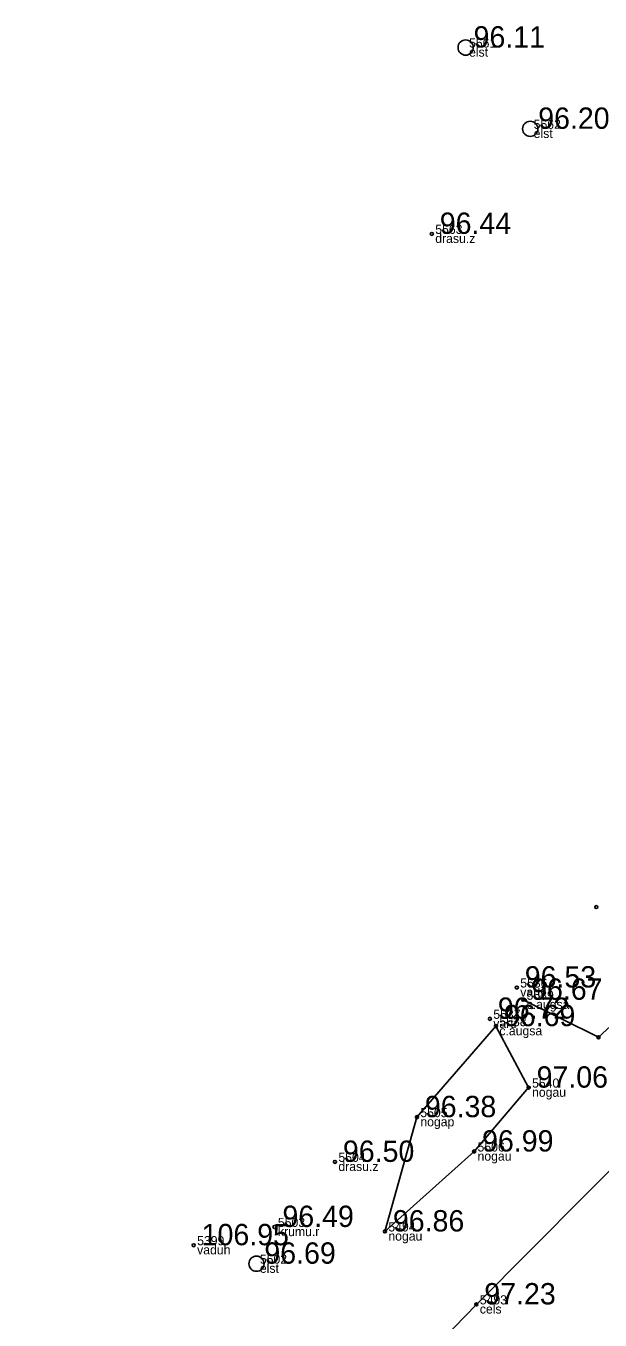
# Model space of a CAD drawing. Extents: x 614911 to 615803, y 262110 to 264311.
# Drawn here: x 615163.57 to 615182.4, y 264266.76 to 264309.22 of the extents above; entities that cross this region are included whole.
import ezdxf

# ---------------------------------------------------------------- set-up
doc = ezdxf.new("R2010")
doc.units = 0
for name, color, linetype in [('Level 18', 7, 'Continuous'), ('Level 31', 7, 'Continuous'), ('Level 37', 7, 'Continuous'), ('Level 53', 7, 'Continuous'), ('Level 54', 7, 'Continuous'), ('Level 57', 7, 'Continuous'), ('Level 58', 7, 'Continuous')]:
    doc.layers.add(name, color=color, linetype=linetype)

msp = doc.modelspace()

# ---------------------------------------------------------------- linework, layer by layer
at = {"layer": 'Level 18'}
for centre in [(615177.993, 264308.512), (615180.113, 264305.845), (615171.131, 264268.607)]:
    msp.add_circle(centre, 0.25, dxfattribs=at)
at = {"layer": 'Level 31'}
for points in [[(615187.848, 264285.1), (615187.906, 264282.577), (615184.433, 264277.944), (615182.351, 264276.037), (615179.881, 264277.267)], [(615178.988, 264276.401), (615180.06, 264274.384), (615178.272, 264272.288), (615175.346, 264269.665)], [(615178.988, 264276.401), (615176.395, 264273.415), (615175.346, 264269.665)]]:
    msp.add_lwpolyline(points, dxfattribs=at)
at = {"layer": 'Level 37'}
msp.add_lwpolyline([(615206.543, 264295.672), (615198.113, 264287.15), (615178.346, 264267.271), (615163.701, 264252.18), (615159.392, 264248.822), (615156.501, 264246.709), (615155.777, 264247.335), (615153.999, 264246.472), (615154.351, 264246.05), (615152.873, 264244.823), (615150.779, 264244.513), (615145.321, 264247.417)], dxfattribs=at)
at = {"layer": 'Level 57'}
for centre in [(615176.884, 264302.398), (615182.279, 264280.307), (615179.672, 264277.669), (615179.881, 264277.267), (615178.788, 264276.642), (615178.988, 264276.401), (615182.351, 264276.037), (615180.06, 264274.384), (615176.395, 264273.415), (615178.272, 264272.288), (615173.707, 264271.948), (615171.723, 264269.812), (615175.346, 264269.665), (615169.073, 264269.213), (615178.346, 264267.271)]:
    msp.add_circle(centre, 0.05, dxfattribs=at)
at = {"layer": 'Level 58'}
for centre in [(615176.884, 264302.398), (615182.279, 264280.307), (615179.672, 264277.669), (615179.881, 264277.267), (615178.788, 264276.642), (615178.988, 264276.401), (615182.351, 264276.037), (615180.06, 264274.384), (615176.395, 264273.415), (615178.272, 264272.288), (615173.707, 264271.948), (615171.723, 264269.812), (615175.346, 264269.665), (615169.073, 264269.213), (615178.346, 264267.271)]:
    msp.add_circle(centre, 0.05, dxfattribs=at)

# ---------------------------------------------------------------- texts
at = {"layer": 'Level 53'}
for s, p in [(' elst', (615177.993, 264308.212)), (' elst', (615180.113, 264305.545)), (' drasu.z', (615176.884, 264302.098)), (' varti', (615179.672, 264277.369)), (' c.augsa', (615179.881, 264276.967)), (' varti', (615178.788, 264276.342)), (' c.augsa', (615178.988, 264276.101)), (' nogau', (615180.06, 264274.084)), (' nogap', (615176.395, 264273.115)), (' drasu.z', (615173.707, 264271.648)), (' nogau', (615178.272, 264271.988)), (' krumu.r', (615171.723, 264269.512)), (' nogau', (615175.346, 264269.365)), (' vaduh', (615169.073, 264268.913)), (' elst', (615171.131, 264268.307)), (' cels', (615178.346, 264266.971))]:
    msp.add_text(s, height=0.3, dxfattribs=at).set_placement(p)
at = {"layer": 'Level 54'}
for s, p in [(' 5561', (615177.993, 264308.512)), (' 5562', (615180.113, 264305.845)), (' 5563', (615176.884, 264302.398)), (' 5536', (615179.672, 264277.669)), (' 5539', (615179.881, 264277.267)), (' 5537', (615178.788, 264276.642)), (' 5538', (615178.988, 264276.401)), (' 5540', (615180.06, 264274.384)), (' 5505', (615176.395, 264273.415)), (' 5506', (615178.272, 264272.288)), (' 5504', (615173.707, 264271.948)), (' 5503', (615171.723, 264269.812)), (' 5494', (615175.346, 264269.665)), (' 5399', (615169.073, 264269.213)), (' 5502', (615171.131, 264268.607)), (' 5493', (615178.346, 264267.271))]:
    msp.add_text(s, height=0.3, dxfattribs=at).set_placement(p)
at = {"layer": 'Level 58'}
for s, p in [(' 96.11', (615177.993, 264308.512)), (' 96.20', (615180.113, 264305.845)), (' 96.44', (615176.884, 264302.398)), (' 96.53', (615179.672, 264277.669)), (' 96.67', (615179.881, 264277.267)), (' 96.72', (615178.788, 264276.642)), (' 96.69', (615178.988, 264276.401)), (' 97.06', (615180.06, 264274.384)), (' 96.38', (615176.395, 264273.415)), (' 96.99', (615178.272, 264272.288)), (' 96.50', (615173.707, 264271.948)), (' 96.49', (615171.723, 264269.812)), (' 96.86', (615175.346, 264269.665)), (' 106.95', (615169.073, 264269.213)), (' 96.69', (615171.131, 264268.607)), (' 97.23', (615178.346, 264267.271))]:
    msp.add_text(s, height=0.7, dxfattribs=at).set_placement(p)

doc.saveas('drawing.dxf')
